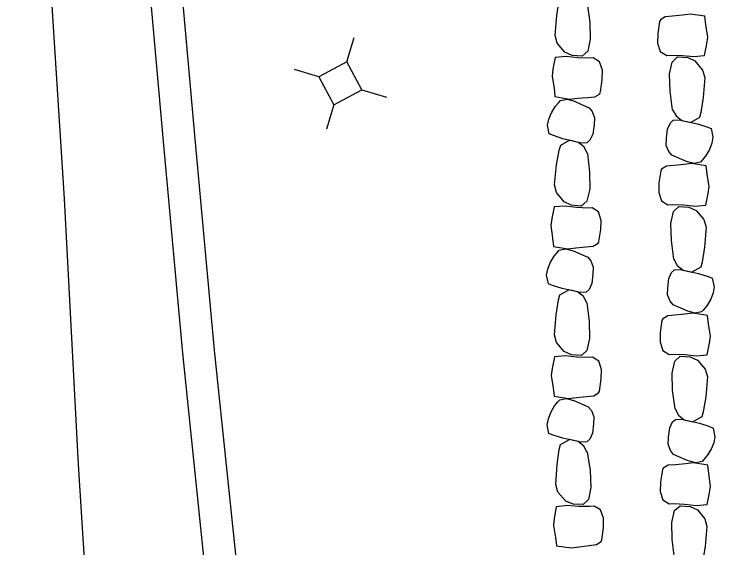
# Model space of a CAD drawing. Extents: x 588843 to 2552415, y 180129 to 269402.
# Drawn here: x 593548.5 to 593603.5, y 186471.7 to 186513.7 of the extents above; entities that cross this region are included whole.
import ezdxf

# ---------------------------------------------------------------- set-up
doc = ezdxf.new("R2010")
doc.units = 0
for name, color, linetype in [('Default', 7, 'Continuous'), ('E_DRN_RipRap', 7, 'Continuous'), ('E_RDWY', 7, 'Continuous'), ('E_RDWY_C_and_G', 7, 'Continuous'), ('E_UTL_AG_Bold', 7, 'Continuous')]:
    doc.layers.add(name, color=color, linetype=linetype)

# ---------------------------------------------------------------- blocks, each defined once
blk = doc.blocks.new('PED')
at = {"layer": 'Default'}
for p, q in [((-2.5, 2.5), (-5.33, 5.33)), ((2.5, 2.5), (5.33, 5.33)), ((-2.5, -2.5), (-5.33, -5.33)), ((2.5, -2.5), (5.33, -5.33))]:
    blk.add_line(p, q, dxfattribs=at)
blk.add_lwpolyline([(-2.5, -2.5), (2.5, -2.5), (2.5, 2.5), (-2.5, 2.5)], close=True, dxfattribs=at)

msp = doc.modelspace()

# ---------------------------------------------------------------- linework, layer by layer
at = {"layer": 'E_DRN_RipRap'}
for p, q in [((593591.098, 186513.547), (593591.278, 186514.724)), ((593593.493, 186514.483), (593593.697, 186513.017)), ((593590.969, 186511.977), (593591.098, 186513.547)), ((593599.608, 186513.453), (593599.228, 186513.216)), ((593600.177, 186513.506), (593599.608, 186513.453)), ((593600.963, 186513.585), (593600.177, 186513.506)), ((593601.583, 186513.664), (593600.963, 186513.585)), ((593602.726, 186513.482), (593601.583, 186513.664)), ((593602.803, 186512.826), (593602.726, 186513.482)), ((593593.697, 186513.017), (593593.732, 186511.682)), ((593599.158, 186513.085), (593599.022, 186512.144)), ((593599.228, 186513.216), (593599.158, 186513.085)), ((593602.955, 186511.858), (593602.803, 186512.826)), ((593599.022, 186512.144), (593599.005, 186511.386)), ((593591.141, 186511.377), (593590.969, 186511.977)), ((593593.732, 186511.682), (593593.526, 186510.742)), ((593602.888, 186511.311), (593602.955, 186511.858)), ((593591.743, 186510.667), (593591.141, 186511.377)), ((593599.005, 186511.386), (593599.225, 186510.73)), ((593602.704, 186510.396), (593602.888, 186511.311)), ((593592.315, 186510.403), (593591.743, 186510.667)), ((593593.526, 186510.742), (593593.103, 186510.349)), ((593599.225, 186510.73), (593599.729, 186510.416)), ((593590.984, 186510.249), (593590.801, 186509.335)), ((593591.842, 186510.326), (593590.984, 186510.249)), ((593592.722, 186510.222), (593591.842, 186510.326)), ((593593.103, 186510.349), (593592.315, 186510.403)), ((593593.626, 186510.194), (593592.722, 186510.222)), ((593593.96, 186510.219), (593593.626, 186510.194)), ((593594.464, 186509.904), (593593.96, 186510.219)), ((593599.729, 186510.416), (593600.063, 186510.442)), ((593600.063, 186510.442), (593600.966, 186510.417)), ((593600.163, 186509.895), (593600.586, 186510.289)), ((593600.586, 186510.289), (593601.373, 186510.237)), ((593600.966, 186510.417), (593601.847, 186510.316)), ((593601.373, 186510.237), (593601.945, 186509.975)), ((593601.847, 186510.316), (593602.704, 186510.396)), ((593601.945, 186509.975), (593602.547, 186509.267)), ((593594.684, 186509.248), (593594.464, 186509.904)), ((593599.956, 186508.954), (593600.163, 186509.895)), ((593590.801, 186509.335), (593590.734, 186508.787)), ((593594.667, 186508.49), (593594.684, 186509.248)), ((593599.991, 186507.619), (593599.956, 186508.954)), ((593602.547, 186509.267), (593602.719, 186508.667)), ((593590.734, 186508.787), (593590.886, 186507.819)), ((593594.532, 186507.55), (593594.667, 186508.49)), ((593602.719, 186508.667), (593602.589, 186507.096)), ((593590.891, 186507.834), (593590.956, 186507.177)), ((593590.956, 186507.177), (593592.096, 186506.975)), ((593594.075, 186507.152), (593594.459, 186507.382)), ((593594.459, 186507.382), (593594.532, 186507.513)), ((593600.194, 186506.153), (593599.991, 186507.619)), ((593590.995, 186506.419), (593591.285, 186506.755)), ((593591.285, 186506.755), (593591.406, 186506.881)), ((593591.406, 186506.881), (593591.908, 186506.978)), ((593591.908, 186506.978), (593592.499, 186506.811)), ((593592.096, 186506.975), (593592.717, 186507.044)), ((593592.499, 186506.811), (593593.045, 186506.569)), ((593592.717, 186507.044), (593593.505, 186507.109)), ((593593.505, 186507.109), (593594.075, 186507.152)), ((593602.589, 186507.096), (593602.409, 186505.919)), ((593590.679, 186505.902), (593590.995, 186506.419)), ((593593.045, 186506.569), (593593.636, 186506.297)), ((593593.636, 186506.297), (593593.871, 186506.004)), ((593600.194, 186506.153), (593600.461, 186505.658)), ((593590.486, 186505.407), (593590.679, 186505.902)), ((593593.871, 186506.004), (593594.057, 186505.506)), ((593600.461, 186505.658), (593600.914, 186505.295)), ((593602.292, 186505.529), (593601.607, 186505.134)), ((593602.409, 186505.919), (593602.292, 186505.529)), ((593590.385, 186504.936), (593590.486, 186505.407)), ((593594.057, 186505.506), (593594.026, 186504.956)), ((593599.802, 186504.634), (593600.012, 186505.107)), ((593600.012, 186505.107), (593600.246, 186505.317)), ((593600.246, 186505.317), (593600.699, 186505.343)), ((593600.699, 186505.343), (593602.13, 186505.03)), ((593600.914, 186505.295), (593601.607, 186505.134)), ((593602.13, 186505.03), (593602.871, 186504.794)), ((593590.518, 186504.255), (593590.385, 186504.936)), ((593594.026, 186504.956), (593593.923, 186504.226)), ((593599.712, 186503.903), (593599.802, 186504.634)), ((593602.871, 186504.794), (593603.206, 186504.664)), ((593603.206, 186504.664), (593603.352, 186503.985)), ((593590.85, 186504.118), (593590.518, 186504.255)), ((593591.587, 186503.87), (593590.85, 186504.118)), ((593593.011, 186503.532), (593591.587, 186503.87)), ((593593.923, 186504.226), (593593.703, 186503.757)), ((593599.693, 186503.352), (593599.712, 186503.903)), ((593603.352, 186503.985), (593603.261, 186503.512)), ((593591.29, 186502.986), (593591.414, 186503.374)), ((593591.414, 186503.374), (593592.107, 186503.757)), ((593592.797, 186503.585), (593592.107, 186503.757)), ((593593.244, 186503.213), (593592.797, 186503.585)), ((593593.465, 186503.551), (593593.011, 186503.532)), ((593593.703, 186503.757), (593593.465, 186503.551)), ((593599.888, 186502.857), (593599.693, 186503.352)), ((593603.261, 186503.512), (593603.077, 186503.014)), ((593591.087, 186501.812), (593591.29, 186502.986)), ((593593.5, 186502.714), (593593.244, 186503.213)), ((593600.129, 186502.568), (593599.888, 186502.857)), ((593603.077, 186503.014), (593602.771, 186502.492)), ((593593.5, 186502.714), (593593.675, 186501.245)), ((593600.725, 186502.307), (593600.129, 186502.568)), ((593601.275, 186502.074), (593600.725, 186502.307)), ((593602.771, 186502.492), (593602.488, 186502.151)), ((593590.926, 186500.243), (593591.087, 186501.812)), ((593599.707, 186501.706), (593599.328, 186501.469)), ((593600.276, 186501.759), (593599.707, 186501.706)), ((593601.062, 186501.838), (593600.276, 186501.759)), ((593601.682, 186501.917), (593601.062, 186501.838)), ((593601.87, 186501.917), (593601.275, 186502.074)), ((593602.825, 186501.735), (593601.682, 186501.917)), ((593602.37, 186502.023), (593601.87, 186501.917)), ((593602.488, 186502.151), (593602.37, 186502.023)), ((593602.903, 186501.079), (593602.825, 186501.735)), ((593593.675, 186501.245), (593593.684, 186499.909)), ((593599.257, 186501.338), (593599.122, 186500.397)), ((593599.328, 186501.469), (593599.257, 186501.338)), ((593603.054, 186500.111), (593602.903, 186501.079)), ((593591.086, 186499.64), (593590.926, 186500.243)), ((593599.122, 186500.397), (593599.104, 186499.639)), ((593602.987, 186499.564), (593603.054, 186500.111)), ((593591.675, 186498.922), (593591.086, 186499.64)), ((593593.684, 186499.909), (593593.459, 186498.972)), ((593599.104, 186499.639), (593599.325, 186498.983)), ((593602.804, 186498.649), (593602.987, 186499.564)), ((593592.241, 186498.65), (593591.675, 186498.922)), ((593593.459, 186498.972), (593593.028, 186498.585)), ((593599.325, 186498.983), (593599.828, 186498.669)), ((593590.907, 186498.515), (593590.706, 186497.603)), ((593591.766, 186498.58), (593590.907, 186498.515)), ((593592.645, 186498.463), (593591.766, 186498.58)), ((593593.028, 186498.585), (593592.241, 186498.65)), ((593593.548, 186498.423), (593592.645, 186498.463)), ((593593.882, 186498.443), (593593.548, 186498.423)), ((593594.38, 186498.12), (593593.882, 186498.443)), ((593599.828, 186498.669), (593600.162, 186498.696)), ((593600.162, 186498.696), (593601.066, 186498.67)), ((593600.262, 186498.148), (593600.685, 186498.542)), ((593600.685, 186498.542), (593601.473, 186498.49)), ((593601.066, 186498.67), (593601.946, 186498.569)), ((593601.473, 186498.49), (593602.044, 186498.228)), ((593601.946, 186498.569), (593602.804, 186498.649)), ((593594.587, 186497.461), (593594.38, 186498.12)), ((593600.055, 186497.207), (593600.262, 186498.148)), ((593602.044, 186498.228), (593602.647, 186497.52)), ((593590.706, 186497.603), (593590.628, 186497.057)), ((593594.555, 186496.704), (593594.587, 186497.461)), ((593602.647, 186497.52), (593602.818, 186496.92)), ((593590.628, 186497.057), (593590.76, 186496.086)), ((593594.409, 186495.808), (593594.549, 186496.748)), ((593600.09, 186495.872), (593600.055, 186497.207)), ((593602.818, 186496.92), (593602.689, 186495.349)), ((593590.764, 186496.07), (593590.839, 186495.414)), ((593593.957, 186495.44), (593594.338, 186495.676)), ((593594.338, 186495.676), (593594.409, 186495.808)), ((593600.294, 186494.406), (593600.09, 186495.872)), ((593590.839, 186495.414), (593591.981, 186495.23)), ((593591.174, 186494.997), (593591.293, 186495.125)), ((593591.293, 186495.125), (593591.793, 186495.23)), ((593591.793, 186495.23), (593592.387, 186495.073)), ((593591.981, 186495.23), (593592.601, 186495.309)), ((593592.387, 186495.073), (593592.937, 186494.84)), ((593592.601, 186495.309), (593593.388, 186495.388)), ((593593.388, 186495.388), (593593.957, 186495.44)), ((593602.689, 186495.349), (593602.508, 186494.172)), ((593590.582, 186494.135), (593590.889, 186494.656)), ((593590.889, 186494.656), (593591.174, 186494.997)), ((593592.937, 186494.84), (593593.531, 186494.578)), ((593593.531, 186494.578), (593593.771, 186494.289)), ((593590.395, 186493.636), (593590.582, 186494.135)), ((593593.771, 186494.289), (593593.964, 186493.794)), ((593600.294, 186494.406), (593600.56, 186493.911)), ((593602.508, 186494.172), (593602.392, 186493.782)), ((593590.302, 186493.164), (593590.395, 186493.636)), ((593593.964, 186493.794), (593593.942, 186493.243)), ((593600.112, 186493.36), (593600.345, 186493.57)), ((593600.345, 186493.57), (593600.799, 186493.596)), ((593600.56, 186493.911), (593601.013, 186493.548)), ((593600.799, 186493.596), (593602.229, 186493.283)), ((593601.013, 186493.548), (593601.707, 186493.387)), ((593602.392, 186493.782), (593601.707, 186493.387)), ((593590.445, 186492.485), (593590.302, 186493.164)), ((593593.942, 186493.243), (593593.849, 186492.511)), ((593599.812, 186492.156), (593599.901, 186492.887)), ((593599.901, 186492.887), (593600.112, 186493.36)), ((593602.229, 186493.283), (593602.971, 186493.047)), ((593602.971, 186493.047), (593603.305, 186492.917)), ((593603.305, 186492.917), (593603.452, 186492.238)), ((593590.779, 186492.354), (593590.445, 186492.485)), ((593591.519, 186492.118), (593590.779, 186492.354)), ((593593.849, 186492.511), (593593.637, 186492.039)), ((593591.354, 186491.619), (593592.042, 186492.013)), ((593592.949, 186491.803), (593591.519, 186492.118)), ((593592.734, 186491.852), (593592.042, 186492.013)), ((593593.186, 186491.488), (593592.734, 186491.852)), ((593593.402, 186491.829), (593592.949, 186491.803)), ((593593.637, 186492.039), (593593.402, 186491.829)), ((593599.792, 186491.605), (593599.812, 186492.156)), ((593603.452, 186492.238), (593603.36, 186491.765)), ((593591.051, 186490.052), (593591.236, 186491.229)), ((593591.236, 186491.229), (593591.354, 186491.619)), ((593593.45, 186490.992), (593593.186, 186491.488)), ((593599.987, 186491.11), (593599.792, 186491.605)), ((593603.176, 186491.267), (593602.871, 186490.745)), ((593603.36, 186491.765), (593603.176, 186491.267)), ((593593.45, 186490.992), (593593.647, 186489.526)), ((593600.228, 186490.821), (593599.987, 186491.11)), ((593600.824, 186490.56), (593600.228, 186490.821)), ((593602.871, 186490.745), (593602.587, 186490.404)), ((593601.375, 186490.327), (593600.824, 186490.56)), ((593601.782, 186490.17), (593601.162, 186490.091)), ((593601.969, 186490.17), (593601.375, 186490.327)), ((593602.925, 186489.988), (593601.782, 186490.17)), ((593602.469, 186490.276), (593601.969, 186490.17)), ((593602.587, 186490.404), (593602.469, 186490.276)), ((593590.914, 186488.481), (593591.051, 186490.052)), ((593599.356, 186489.591), (593599.221, 186488.65)), ((593599.427, 186489.722), (593599.356, 186489.591)), ((593599.806, 186489.959), (593599.427, 186489.722)), ((593600.375, 186490.012), (593599.806, 186489.959)), ((593601.162, 186490.091), (593600.375, 186490.012)), ((593603.002, 186489.332), (593602.925, 186489.988)), ((593593.647, 186489.526), (593593.675, 186488.191)), ((593603.153, 186488.364), (593603.002, 186489.332)), ((593591.083, 186487.88), (593590.914, 186488.481)), ((593599.221, 186488.65), (593599.204, 186487.892)), ((593593.675, 186488.191), (593593.465, 186487.25)), ((593603.086, 186487.817), (593603.153, 186488.364)), ((593591.682, 186487.172), (593591.083, 186487.88)), ((593599.204, 186487.892), (593599.424, 186487.236)), ((593602.903, 186486.902), (593603.086, 186487.817)), ((593591.779, 186486.831), (593590.92, 186486.752)), ((593592.252, 186486.909), (593591.682, 186487.172)), ((593592.659, 186486.729), (593591.779, 186486.831)), ((593593.04, 186486.857), (593592.252, 186486.909)), ((593593.465, 186487.25), (593593.04, 186486.857)), ((593599.424, 186487.236), (593599.927, 186486.922)), ((593599.927, 186486.922), (593600.261, 186486.949)), ((593600.261, 186486.949), (593601.165, 186486.923)), ((593601.165, 186486.923), (593602.045, 186486.822)), ((593602.045, 186486.822), (593602.903, 186486.902)), ((593590.92, 186486.752), (593590.733, 186485.837)), ((593593.562, 186486.703), (593592.659, 186486.729)), ((593593.896, 186486.728), (593593.562, 186486.703)), ((593594.398, 186486.414), (593593.896, 186486.728)), ((593594.615, 186485.758), (593594.398, 186486.414)), ((593600.155, 186485.46), (593600.361, 186486.401)), ((593600.361, 186486.401), (593600.784, 186486.795)), ((593600.784, 186486.795), (593601.572, 186486.743)), ((593601.572, 186486.743), (593602.144, 186486.481)), ((593602.144, 186486.481), (593602.746, 186485.773)), ((593590.733, 186485.837), (593590.663, 186485.289)), ((593594.595, 186485), (593594.615, 186485.758)), ((593602.746, 186485.773), (593602.918, 186485.173)), ((593590.663, 186485.289), (593590.81, 186484.321)), ((593600.19, 186484.125), (593600.155, 186485.46)), ((593602.918, 186485.173), (593602.788, 186483.602)), ((593594.455, 186484.059), (593594.595, 186485)), ((593590.81, 186484.321), (593590.885, 186483.665)), ((593600.393, 186482.659), (593600.19, 186484.125)), ((593590.885, 186483.665), (593592.027, 186483.482)), ((593592.027, 186483.482), (593592.647, 186483.561)), ((593592.647, 186483.561), (593593.434, 186483.639)), ((593593.434, 186483.639), (593594.003, 186483.692)), ((593594.003, 186483.692), (593594.384, 186483.928)), ((593594.384, 186483.928), (593594.455, 186484.059)), ((593602.792, 186483.595), (593602.596, 186482.419)), ((593590.935, 186482.908), (593591.22, 186483.249)), ((593591.22, 186483.249), (593591.339, 186483.377)), ((593591.339, 186483.377), (593591.84, 186483.482)), ((593591.84, 186483.482), (593592.433, 186483.324)), ((593592.433, 186483.324), (593592.983, 186483.091)), ((593592.983, 186483.091), (593593.577, 186482.829)), ((593590.628, 186482.386), (593590.935, 186482.908)), ((593593.577, 186482.829), (593593.817, 186482.54)), ((593593.817, 186482.54), (593594.01, 186482.045)), ((593600.385, 186482.676), (593600.645, 186482.178)), ((593590.348, 186481.415), (593590.441, 186481.888)), ((593590.441, 186481.888), (593590.628, 186482.386)), ((593594.01, 186482.045), (593593.988, 186481.494)), ((593600.645, 186482.178), (593601.093, 186481.81)), ((593602.475, 186482.03), (593601.784, 186481.642)), ((593602.596, 186482.419), (593602.475, 186482.03)), ((593590.491, 186480.736), (593590.348, 186481.415)), ((593593.988, 186481.494), (593593.895, 186480.763)), ((593599.972, 186481.16), (593600.189, 186481.631)), ((593600.189, 186481.631), (593600.425, 186481.839)), ((593600.425, 186481.839), (593600.879, 186481.861)), ((593600.879, 186481.861), (593602.306, 186481.533)), ((593601.093, 186481.81), (593601.784, 186481.642)), ((593602.306, 186481.533), (593603.044, 186481.29)), ((593599.873, 186480.43), (593599.972, 186481.16)), ((593603.044, 186481.29), (593603.377, 186481.156)), ((593603.377, 186481.156), (593603.514, 186480.476)), ((593590.825, 186480.605), (593590.491, 186480.736)), ((593591.565, 186480.369), (593590.825, 186480.605)), ((593591.401, 186479.87), (593592.088, 186480.264)), ((593592.995, 186480.054), (593591.565, 186480.369)), ((593592.78, 186480.103), (593592.088, 186480.264)), ((593593.683, 186480.29), (593593.448, 186480.08)), ((593593.895, 186480.763), (593593.683, 186480.29)), ((593599.847, 186479.879), (593599.873, 186480.43)), ((593603.514, 186480.476), (593603.417, 186480.004)), ((593591.283, 186479.48), (593591.401, 186479.87)), ((593593.232, 186479.739), (593592.78, 186480.103)), ((593593.448, 186480.08), (593592.995, 186480.054)), ((593593.496, 186479.244), (593593.232, 186479.739)), ((593600.035, 186479.382), (593599.847, 186479.879)), ((593603.417, 186480.004), (593603.226, 186479.507)), ((593591.12, 186478.284), (593591.281, 186479.466)), ((593593.498, 186479.285), (593593.726, 186477.824)), ((593600.272, 186479.091), (593600.035, 186479.382)), ((593603.226, 186479.507), (593602.914, 186478.989)), ((593600.865, 186478.824), (593600.272, 186479.091)), ((593601.412, 186478.586), (593600.865, 186478.824)), ((593602.005, 186478.423), (593601.412, 186478.586)), ((593602.626, 186478.65), (593602.506, 186478.523)), ((593602.914, 186478.989), (593602.626, 186478.65)), ((593591.017, 186476.71), (593591.12, 186478.284)), ((593599.839, 186478.233), (593599.456, 186478)), ((593600.409, 186478.28), (593599.839, 186478.233)), ((593601.196, 186478.351), (593600.409, 186478.28)), ((593601.817, 186478.425), (593601.196, 186478.351)), ((593602.958, 186478.231), (593601.817, 186478.425)), ((593602.506, 186478.523), (593602.005, 186478.423)), ((593603.027, 186477.574), (593602.958, 186478.231)), ((593593.726, 186477.824), (593593.783, 186476.49)), ((593599.384, 186477.869), (593599.236, 186476.93)), ((593599.456, 186478), (593599.384, 186477.869)), ((593603.165, 186476.605), (593603.027, 186477.574)), ((593599.236, 186476.93), (593599.209, 186476.172)), ((593591.198, 186476.114), (593591.017, 186476.71)), ((593593.783, 186476.49), (593593.592, 186475.544)), ((593603.091, 186476.058), (593603.165, 186476.605)), ((593591.812, 186475.421), (593591.198, 186476.114)), ((593599.209, 186476.172), (593599.421, 186475.514)), ((593602.896, 186475.145), (593603.091, 186476.058)), ((593592.388, 186475.172), (593591.812, 186475.421)), ((593593.592, 186475.544), (593593.176, 186475.14)), ((593599.421, 186475.514), (593599.92, 186475.195)), ((593591.06, 186474.982), (593590.892, 186474.062)), ((593591.916, 186475.082), (593591.06, 186474.982)), ((593592.798, 186475.002), (593591.916, 186475.082)), ((593593.176, 186475.14), (593592.388, 186475.172)), ((593593.702, 186474.999), (593592.798, 186475.002)), ((593594.035, 186475.033), (593593.702, 186474.999)), ((593594.543, 186474.731), (593594.035, 186475.033)), ((593594.774, 186474.081), (593594.543, 186474.731)), ((593599.92, 186475.195), (593600.254, 186475.218)), ((593600.254, 186475.218), (593601.158, 186475.184)), ((593600.347, 186474.669), (593600.775, 186475.059)), ((593600.775, 186475.059), (593601.562, 186474.999)), ((593601.158, 186475.184), (593602.037, 186475.074)), ((593601.562, 186474.999), (593602.13, 186474.732)), ((593602.037, 186475.074), (593602.896, 186475.145)), ((593602.13, 186474.732), (593602.723, 186474.018)), ((593600.128, 186473.73), (593600.347, 186474.669)), ((593590.892, 186474.062), (593590.834, 186473.513)), ((593594.77, 186473.323), (593594.774, 186474.081)), ((593600.145, 186472.395), (593600.128, 186473.73)), ((593602.723, 186474.018), (593602.887, 186473.416)), ((593590.834, 186473.513), (593591.002, 186472.549)), ((593594.65, 186472.378), (593594.77, 186473.323)), ((593602.887, 186473.416), (593602.737, 186471.846)), ((593591.002, 186472.549), (593591.09, 186471.895)), ((593593.639, 186471.933), (593594.206, 186472)), ((593594.206, 186472), (593594.582, 186472.245)), ((593594.582, 186472.245), (593594.65, 186472.378)), ((593600.329, 186470.927), (593600.145, 186472.395)), ((593591.09, 186471.895), (593592.236, 186471.74)), ((593592.236, 186471.74), (593592.854, 186471.835)), ((593592.854, 186471.835), (593593.639, 186471.933)), ((593602.737, 186471.846), (593602.541, 186470.671))]:
    msp.add_line(p, q, dxfattribs=at)
at = {"layer": 'E_RDWY'}
msp.add_lwpolyline([(593561.96, 186224.676), (593562.625, 186237.198), (593562.987, 186254.101), (593563.164, 186265.97), (593563.156, 186282.172), (593562.993, 186297.061), (593562.654, 186310.789), (593561.87, 186326.197), (593561.299, 186340.943), (593560.344, 186357.874), (593559.555, 186373.055), (593558.571, 186389.784), (593557.788, 186404.079), (593556.999, 186420.474), (593555.896, 186439.915), (593554.657, 186461.333), (593553.577, 186478.292), (593552.478, 186499.15), (593551.303, 186517.604), (593549.872, 186540.672), (593548.519, 186560.853)], dxfattribs=at)
at = {"layer": 'E_RDWY_C_and_G'}
for points in [[(593581.691, 186223.093), (593581.992, 186240.741), (593582.237, 186258.108), (593581.928, 186274.185), (593580.666, 186288.036), (593579.124, 186303.532), (593577.782, 186317.744), (593576.419, 186332.153), (593574.46, 186353.033), (593573.023, 186368.737), (593571.711, 186383.113), (593570.324, 186397.541), (593568.914, 186412.162), (593567.505, 186428.017), (593565.527, 186449.14), (593563.814, 186467.214), (593561.756, 186487.033), (593560.236, 186503.641), (593558.891, 186518.972), (593557.324, 186537.956), (593555.382, 186556.953)], [(593584.19, 186223.013), (593584.492, 186240.702), (593584.737, 186258.114), (593584.426, 186274.323), (593583.154, 186288.273), (593581.612, 186303.774), (593580.27, 186317.979), (593578.908, 186332.387), (593576.949, 186353.264), (593575.512, 186368.964), (593574.2, 186383.346), (593572.812, 186397.78), (593571.403, 186412.392), (593569.995, 186428.244), (593568.016, 186449.374), (593566.302, 186467.461), (593564.244, 186487.276), (593562.726, 186503.865), (593561.382, 186519.184), (593559.814, 186538.179), (593557.873, 186557.161)]]:
    msp.add_lwpolyline(points, dxfattribs=at)

# ---------------------------------------------------------------- block references
at = {"layer": 'E_UTL_AG_Bold', "xscale": 0.4999999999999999, "yscale": 0.4999999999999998, "rotation": -151.83730204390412}
msp.add_blockref('PED', (593574.127, 186508.217), dxfattribs=at)

doc.saveas('drawing.dxf')
